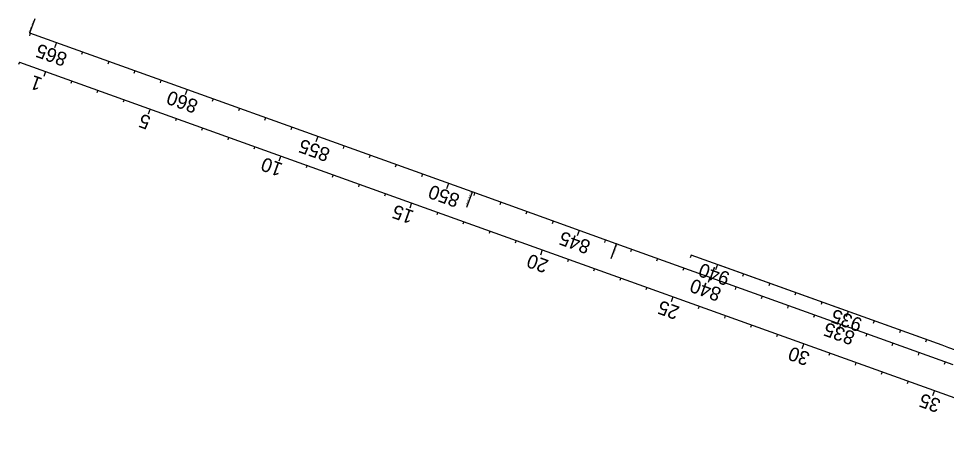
# Model space of a CAD drawing. Extents: x 448091 to 665917, y 1461380 to 1587607.
# Drawn here: x 472252 to 475593, y 1586078 to 1587607 of the extents above; entities that cross this region are included whole.
import ezdxf

# ---------------------------------------------------------------- set-up
doc = ezdxf.new("R2010")
doc.units = 0
for name, color, linetype in [('AttenuatorTM', 7, 'Continuous'), ('BLSurveyCntrl_ep', 7, 'Continuous'), ('BLSurveyField_ep', 7, 'Continuous'), ('BLSurveySymbl_ep', 7, 'Continuous')]:
    doc.layers.add(name, color=color, linetype=linetype)

msp = doc.modelspace()

# ---------------------------------------------------------------- linework, layer by layer
at = {"layer": 'AttenuatorTM'}
for p, q in [((472293, 1587555.1), (472311.4, 1587606.5)), ((473884.7, 1586982), (473865, 1586927.3)), ((474404.1, 1586795.4), (474384.9, 1586742.1))]:
    msp.add_line(p, q, dxfattribs=at)
for centre in [(472292.7, 1587554.4), (473884.9, 1586982.7), (474404.3, 1586796.2)]:
    msp.add_circle(centre, 0.75, dxfattribs=at)
at = {"layer": 'BLSurveyCntrl_ep'}
for p, q in [((473884.9, 1586982.7), (472292.7, 1587554.4)), ((472255.3, 1587450.2), (473555.6, 1586983.3)), ((473555.6, 1586983.3), (475622.8, 1586241.9)), ((474404.3, 1586796.2), (473884.9, 1586982.7)), ((475617.7, 1586360.5), (474404.3, 1586796.2)), ((475578, 1586431), (474674.2, 1586755.6)), ((475578, 1586431), (474775.2, 1586719.3))]:
    msp.add_line(p, q, dxfattribs=at)
msp.add_arc((474383.9, 1583105.2), 3533.7, 57.2728, 70.2483, dxfattribs=at)
at = {"layer": 'BLSurveyField_ep'}
for p, q in [((472294.2, 1587553.8), (472290.8, 1587544.4)), ((472388.3, 1587520), (472381.5, 1587501.2)), ((472482.4, 1587486.3), (472479, 1587476.8)), ((472255.3, 1587450.2), (472251.9, 1587440.8)), ((472576.5, 1587452.5), (472573.2, 1587443)), ((472349.4, 1587416.4), (472342.7, 1587397.6)), ((472670.7, 1587418.7), (472667.3, 1587409.3)), ((472443.5, 1587382.6), (472440.2, 1587373.2)), ((472764.8, 1587384.9), (472761.4, 1587375.5)), ((472537.7, 1587348.8), (472534.3, 1587339.4)), ((472858.9, 1587351.1), (472852.1, 1587332.3)), ((472631.8, 1587315), (472628.4, 1587305.6)), ((472953, 1587317.3), (472949.6, 1587307.9)), ((472725.9, 1587281.2), (472719.1, 1587262.4)), ((473047.1, 1587283.5), (473043.7, 1587274.1)), ((472820, 1587247.4), (472816.6, 1587238)), ((473141.2, 1587249.7), (473137.9, 1587240.3)), ((472914.1, 1587213.6), (472910.8, 1587204.2)), ((473235.4, 1587215.9), (473232, 1587206.5)), ((473008.3, 1587179.9), (473004.9, 1587170.4)), ((473329.5, 1587182.1), (473322.7, 1587163.3)), ((473102.4, 1587146.1), (473099, 1587136.6)), ((473423.6, 1587148.3), (473420.2, 1587138.9)), ((473196.5, 1587112.3), (473189.7, 1587093.4)), ((473517.7, 1587114.5), (473514.3, 1587105.1)), ((473290.6, 1587078.5), (473287.2, 1587069.1)), ((473611.8, 1587080.7), (473608.4, 1587071.3)), ((473384.7, 1587044.7), (473381.3, 1587035.3)), ((473705.9, 1587046.9), (473702.6, 1587037.5)), ((473478.8, 1587010.9), (473475.5, 1587001.5)), ((473800.1, 1587013.1), (473793.3, 1586994.3)), ((473573, 1586977.1), (473569.6, 1586967.7)), ((473894.2, 1586979.3), (473890.8, 1586969.9)), ((473667.1, 1586943.3), (473660.3, 1586924.5)), ((473988.3, 1586945.5), (473984.9, 1586936.1)), ((473761.2, 1586909.6), (473757.8, 1586900.2)), ((474082.4, 1586911.7), (474079, 1586902.3)), ((473855.3, 1586875.8), (473852, 1586866.4)), ((474176.5, 1586878), (474173.1, 1586868.5)), ((473949.5, 1586842.1), (473946.1, 1586832.7)), ((474270.6, 1586844.2), (474263.9, 1586825.3)), ((474043.6, 1586808.3), (474040.2, 1586798.9)), ((474364.8, 1586810.4), (474361.4, 1586801)), ((474137.7, 1586774.5), (474131, 1586755.7)), ((474458.9, 1586776.6), (474455.5, 1586767.2)), ((474231.9, 1586740.8), (474228.5, 1586731.4)), ((474553, 1586742.8), (474549.6, 1586733.4)), ((474674.2, 1586755.6), (474670.8, 1586746.1)), ((474326, 1586707), (474322.6, 1586697.6)), ((474647.1, 1586709), (474643.7, 1586699.6)), ((474768.3, 1586721.8), (474761.6, 1586702.9)), ((474420.1, 1586673.3), (474416.7, 1586663.9)), ((474741.2, 1586675.2), (474734.5, 1586656.4)), ((474862.5, 1586688), (474859.1, 1586678.6)), ((474514.3, 1586639.5), (474510.9, 1586630.1)), ((474835.3, 1586641.4), (474832, 1586632)), ((474956.6, 1586654.2), (474953.2, 1586644.8)), ((474608.4, 1586605.8), (474601.6, 1586586.9)), ((474929.5, 1586607.6), (474926.1, 1586598.2)), ((475050.7, 1586620.4), (475047.3, 1586611)), ((475023.6, 1586573.8), (475020.2, 1586564.4)), ((475144.8, 1586586.6), (475141.4, 1586577.2)), ((474702.5, 1586572), (474699.1, 1586562.6)), ((475117.7, 1586540), (475114.3, 1586530.6)), ((475238.9, 1586552.8), (475232.2, 1586534)), ((474796.6, 1586538.2), (474793.3, 1586528.8)), ((475211.8, 1586506.2), (475205, 1586487.4)), ((475333, 1586519), (475329.7, 1586509.6)), ((474890.8, 1586504.5), (474887.4, 1586495.1)), ((475305.9, 1586472.4), (475302.5, 1586463)), ((475427.2, 1586485.2), (475423.8, 1586475.8)), ((474984.9, 1586470.7), (474981.5, 1586461.3)), ((475400, 1586438.6), (475396.7, 1586429.2)), ((475521.3, 1586451.4), (475517.9, 1586442)), ((475079, 1586437), (475072.3, 1586418.1)), ((475173.2, 1586403.2), (475169.8, 1586393.8)), ((475494.2, 1586404.8), (475490.8, 1586395.4)), ((475267.3, 1586369.4), (475263.9, 1586360)), ((475588.3, 1586371), (475584.9, 1586361.6)), ((475361.4, 1586335.7), (475358, 1586326.3)), ((475455.5, 1586301.9), (475452.2, 1586292.5)), ((475549.7, 1586268.2), (475542.9, 1586249.3))]:
    msp.add_line(p, q, dxfattribs=at)

# ---------------------------------------------------------------- texts
at = {"layer": 'AttenuatorTM'}
for s, rotation, p in [('POT STA. 866+01.57', 70.2483, (472291.6, 1587556.3)), ('POT STA. 849+09.85', 250.2483, (473878.6, 1586982.1)), ('POT STA. 843+57.95', 250.2483, (474404.7, 1586792.3))]:
    msp.add_text(s, height=3.5, rotation=rotation, dxfattribs=at).set_placement(p)
at = {"layer": 'BLSurveySymbl_ep'}
for s, rotation, p in [('865', 160.2483, (472430.9, 1587479.7)), ('1', 160.2497, (472341, 1587390.8)), ('860', 160.2483, (472902, 1587310.9)), ('5', 160.2497, (472731.5, 1587252.8)), ('855', 160.2483, (473377.4, 1587136.7)), ('10', 160.2497, (473206.9, 1587083.7)), ('850', 160.2483, (473844.4, 1586972)), ('15', 160.2697, (473679.1, 1586913)), ('845', 160.2483, (474315.3, 1586804.8)), ('20', 160.2697, (474163.9, 1586736.2)), ('940', 160.2483, (474817.4, 1586690.8)), ('840', 160.2483, (474786.3, 1586634.3)), ('25', 160.2697, (474635.4, 1586568.5)), ('935', 160.2483, (475294.2, 1586525)), ('835', 160.2483, (475267.5, 1586477.2)), ('30', 160.2697, (475105.2, 1586402.7)), ('35', 160.2697, (475576.5, 1586234.1))]:
    msp.add_text(s, height=50, rotation=rotation, dxfattribs=at).set_placement(p)

doc.saveas('drawing.dxf')
